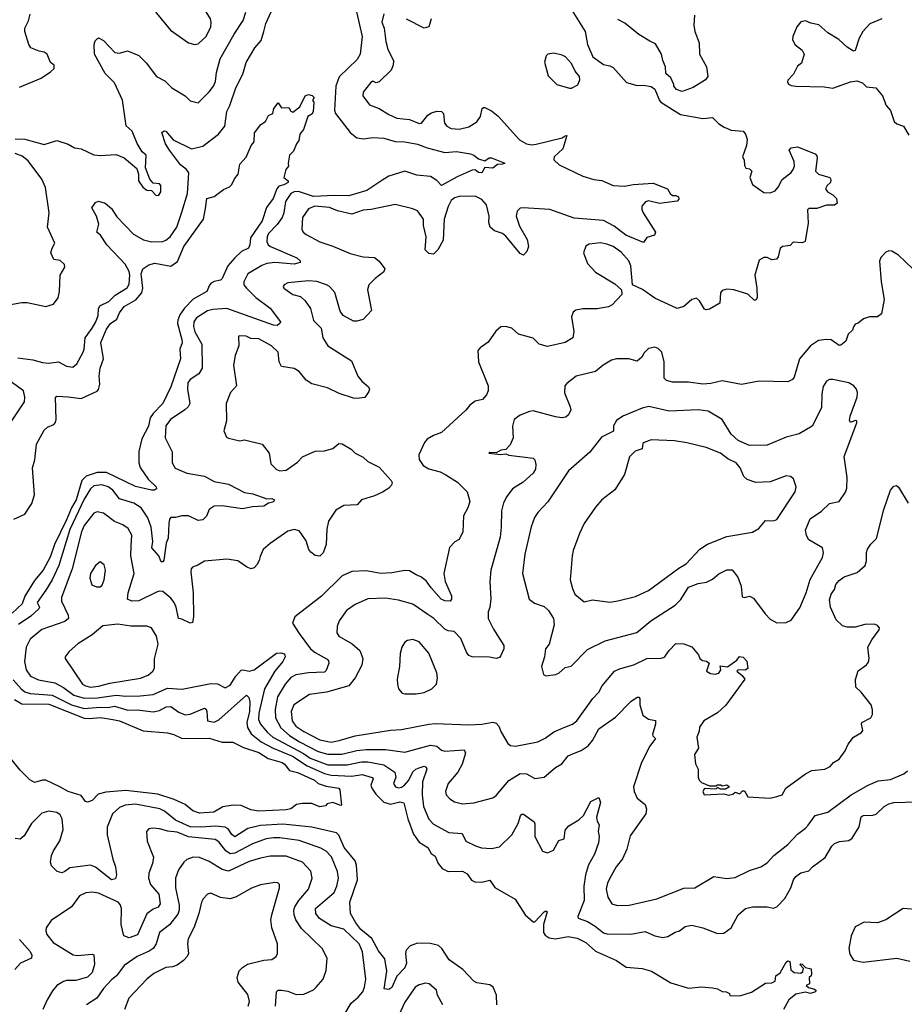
# Model space of a CAD drawing. Extents: x 1678431 to 1860718, y 384618 to 522882.
# Tile 317 of 473: x 1771542 to 1777061, y 495188 to 501330. Entities that reach past the tile are written whole.
import ezdxf

# ---------------------------------------------------------------- set-up
doc = ezdxf.new("R2010")
doc.units = 0

msp = doc.modelspace()

# ---------------------------------------------------------------- linework, layer by layer
at = {"layer": '0CON10XD'}
for points in [[(1772635, 501175.8), (1772655, 501180), (1772706.5, 501225), (1772734.6, 501285), (1772737.3, 501315), (1772732.2, 501335), (1772695, 501394.3), (1772657.5, 501495), (1772635, 501523.1), (1772555, 501559.1), (1772465, 501582.9), (1772305, 501587.1), (1772286.1, 501583.9), (1772261.7, 501568.3), (1772320, 501475), (1772360, 501435), (1772395, 501370), (1772482.5, 501265), (1772595, 501184.2), (1772635, 501175.8)], [(1771515, 500587.3), (1771575, 500584.6), (1771695, 500550.5), (1771775, 500575.5), (1771845, 500554), (1771885, 500530), (1771925, 500524), (1772006, 500486), (1772045, 500482), (1772145, 500489.2), (1772195, 500468), (1772272.3, 500402.3), (1772283.8, 500365), (1772284.3, 500324.3), (1772311.2, 500285), (1772335, 500266.7), (1772365, 500263.3), (1772393.8, 500233.8), (1772410, 500235), (1772423.3, 500255), (1772423.3, 500295), (1772415, 500306), (1772375, 500310), (1772353.8, 500335), (1772328, 500405), (1772331.2, 500485), (1772306, 500506), (1772275, 500556.7), (1772244.3, 500634.3), (1772206.9, 500666.9), (1772183.1, 500826.9), (1772134.2, 500935), (1772075, 500994.4), (1772009.5, 501115), (1772006.2, 501175), (1772013.1, 501196.9), (1772027.3, 501212.7), (1772035, 501216.2), (1772065, 501200.8), (1772136.2, 501125), (1772165, 501120.5), (1772215, 501134.4), (1772285.4, 501105.4), (1772331.5, 501061.5), (1772395, 500974.4), (1772447.6, 500947.6), (1772492, 500905), (1772574.1, 500854.1), (1772605, 500822.5), (1772655, 500810), (1772725, 500878.9), (1772752.1, 500915), (1772763.8, 500945), (1772770.2, 500999.8), (1772792.9, 501085), (1772881.3, 501238.7), (1772936.4, 501325), (1772953.9, 501376.1)], [(1771531.3, 499221.3), (1771625, 499207.5), (1771685, 499190.3), (1771725, 499186.2), (1771785, 499195.4), (1771835, 499167.5), (1771875, 499161.9), (1771898.1, 499181.9), (1771938.8, 499255), (1771945.4, 499275), (1771950, 499345), (1771995.5, 499405), (1772017.1, 499445), (1772032.5, 499485), (1772034.5, 499525), (1772043.1, 499545), (1772097.6, 499572.4), (1772138.6, 499611.4), (1772213, 499657), (1772225, 499678.8), (1772229, 499735), (1772225, 499759.4), (1772201.2, 499805), (1772085.3, 499925.3), (1772047.1, 499985), (1772024, 500005), (1772036.7, 500055), (1772021.8, 500105), (1771993.1, 500155), (1772015, 500188.8), (1772035, 500198), (1772075, 500184.2), (1772115, 500151.5), (1772149.2, 500099.2), (1772252.4, 499992.4), (1772315, 499956.2), (1772365, 499943.8), (1772435, 499945.5), (1772455, 499953.3), (1772480.5, 499975), (1772521.8, 500035), (1772555, 500128.6), (1772589.7, 500245), (1772596.8, 500375), (1772582.7, 500395), (1772545.3, 500425.2), (1772476.6, 500515), (1772453.1, 500555), (1772430, 500625), (1772443.6, 500636.4), (1772455, 500633.8), (1772500.9, 500580.9), (1772615.3, 500524.7), (1772685, 500539.6), (1772782.9, 500615), (1772821.3, 500665), (1772834, 500756), (1772854.5, 500795), (1772891.1, 500905), (1772935, 500988.8), (1772955, 501062), (1773008.9, 501155), (1773049.8, 501200.2), (1773066.2, 501255), (1773077.1, 501305), (1773112.1, 501377.9)], [(1773637.8, 501405), (1773680, 501225), (1773667.5, 501115), (1773648.3, 501081.8), (1773535, 500972.2), (1773514.2, 500915), (1773507.3, 500765), (1773512.1, 500745), (1773605, 500625.6), (1773645, 500591.8), (1773687.1, 500587.1), (1773745, 500594.3), (1773815, 500589.8), (1773885, 500568.8), (1773945, 500566.8), (1774025, 500552.7), (1774085, 500530.4), (1774195, 500502.1), (1774267.6, 500507.6), (1774355, 500491.9), (1774376.2, 500485), (1774405, 500462), (1774445, 500450), (1774472.3, 500467.7), (1774485, 500467.5), (1774570, 500435), (1774555, 500427.5), (1774523, 500427), (1774495, 500403.3), (1774445, 500407.5), (1774425, 500373.3), (1774405, 500376.7), (1774385, 500392.5), (1774365, 500390), (1774270.9, 500349.1), (1774175, 500295.7), (1774145.6, 500325.6), (1774105, 500350.5), (1774020.4, 500360.4), (1773945, 500383.9), (1773845, 500352.7), (1773808.7, 500331.3), (1773708.6, 500265), (1773595, 500230.2), (1773505, 500233.5), (1773375, 500225.9), (1773282.8, 500257.2), (1773255, 500255.1), (1773234.7, 500245), (1773201, 500195), (1773191, 500125), (1773179.6, 500095), (1773148.5, 500051.5), (1773095.3, 499995), (1773086, 499975), (1773083.4, 499945), (1773093.2, 499925), (1773106.7, 499915), (1773270.9, 499845), (1773291.9, 499825), (1773292, 499815), (1773255, 499805.2), (1773135, 499815.2), (1773085, 499808.3), (1773053, 499797), (1772965.9, 499744.1), (1772940.5, 499695), (1772941.5, 499675), (1772956.7, 499655), (1773015, 499596.2), (1773105, 499530), (1773168.8, 499445), (1773166.1, 499433.9), (1773147.9, 499422.1), (1773125, 499424.7), (1772835, 499527.3), (1772748, 499522), (1772715, 499513.6), (1772645, 499469.6), (1772628.8, 499445), (1772626.8, 499415), (1772635, 499383.1), (1772678.2, 499305), (1772680, 499155), (1772659.3, 499120.7), (1772605.3, 499084.7), (1772590.8, 499065), (1772588.4, 499025), (1772602.9, 498935), (1772593.3, 498915), (1772573.1, 498895), (1772483.5, 498835), (1772454.2, 498795.7), (1772450.9, 498720.9), (1772494.4, 498634.4), (1772494.5, 498565), (1772512.3, 498532.3), (1772585, 498501.8), (1772695, 498482.2), (1772755, 498449.5), (1772845, 498431.4), (1772945, 498380.6), (1772997.3, 498372.7), (1773085, 498341.2), (1773115, 498343.8), (1773132.5, 498335), (1773125, 498322), (1773095, 498314), (1773065, 498294.7), (1772995, 498291.8), (1772931.7, 498278.3), (1772805, 498297.8), (1772755.3, 498295.3), (1772725.5, 498275), (1772708.1, 498231.9), (1772685, 498210.3), (1772655, 498206.4), (1772595, 498234.6), (1772555, 498234.6), (1772515, 498223.8), (1772485, 498224.4), (1772476.2, 498213.8), (1772472.6, 498187.4), (1772468.8, 498095), (1772456.5, 498065), (1772441.2, 497958.8), (1772435, 497947.5), (1772425, 497947.5), (1772410.6, 497985), (1772367.8, 498035), (1772372.9, 498075), (1772363.7, 498165), (1772342.3, 498222.3), (1772301.1, 498285), (1772255, 498313.5), (1772165, 498340), (1772123.9, 498395), (1772095, 498415.9), (1772055, 498427.9), (1772005, 498422.2), (1771985, 498403.9), (1771945, 498338.6), (1771855, 498148.6), (1771787.3, 497925), (1771744.3, 497835), (1771705, 497771.1), (1771652.2, 497695), (1771665.5, 497665), (1771662.9, 497655), (1771611.3, 497608.7), (1771535, 497556.5)], [(1774977.5, 501405), (1775070.6, 501255), (1775084.2, 501175), (1775118.7, 501098.7), (1775185, 501049.2), (1775225, 501042), (1775245, 501031.2), (1775327.3, 500937.3), (1775395, 500919.2), (1775435, 500921.9), (1775482.7, 500912.7), (1775505.8, 500895.8), (1775533.8, 500825), (1775543.3, 500815), (1775665, 500738.8), (1775805, 500712.5), (1775865, 500720), (1775905, 500680), (1775938.3, 500658.3), (1775980.8, 500640.8), (1776055, 500633.3), (1776071.2, 500615), (1776081.2, 500585), (1776076.7, 500545), (1776052.5, 500475), (1776062.5, 500455), (1776065, 500420), (1776073.6, 500403.6), (1776095, 500400), (1776110, 500385), (1776097.5, 500345), (1776115, 500302.5), (1776185, 500252.5), (1776225, 500249.4), (1776255, 500262.9), (1776274.3, 500285), (1776298.3, 500331.7), (1776355, 500376.7), (1776368.8, 500395), (1776375.8, 500415), (1776374, 500445), (1776343.3, 500515), (1776355, 500530), (1776395, 500537.5), (1776505, 500492.5), (1776515, 500480), (1776516.7, 500465), (1776506.7, 500385), (1776525, 500366.7), (1776597.5, 500345), (1776603, 500333), (1776600, 500315), (1776580, 500295), (1776570, 500275), (1776582.5, 500255), (1776616.1, 500236.1), (1776637.5, 500215), (1776642.5, 500185), (1776625, 500172.9), (1776575, 500172.5), (1776515, 500151.4), (1776465, 500152.5), (1776456.7, 500143.3), (1776460.5, 500059.5), (1776442.5, 499945), (1776425, 499936.7), (1776368.3, 499941.7), (1776349.5, 499920.5), (1776302.5, 499915), (1776286.4, 499903.6), (1776275, 499850), (1776263.6, 499836.4), (1776235, 499831.2), (1776205.7, 499845.7), (1776185, 499846), (1776155, 499828.8), (1776129.2, 499735), (1776140.8, 499655), (1776142.9, 499595), (1776135, 499580), (1776125, 499580.8), (1776085, 499616.9), (1775997.5, 499645), (1775955, 499648.1), (1775925, 499640), (1775914.4, 499625.6), (1775909.4, 499560.6), (1775845, 499523.8), (1775825, 499518.8), (1775815, 499523.8), (1775783.8, 499575), (1775765, 499593.3), (1775735, 499583.8), (1775685, 499541.2), (1775645, 499528), (1775505, 499591.5), (1775427.2, 499647.2), (1775366.4, 499676.4), (1775355.5, 499795), (1775342.7, 499825), (1775295, 499879.2), (1775245, 499914.5), (1775205, 499930), (1775165, 499937.3), (1775095, 499929.4), (1775073.4, 499916.6), (1775060.6, 499875), (1775085, 499808), (1775135, 499754.4), (1775255, 499682), (1775296.7, 499645), (1775300, 499615), (1775239.7, 499550.3), (1775215, 499538), (1775145, 499525.8), (1775055, 499525.7), (1775013, 499517), (1774995.8, 499504.2), (1774985.8, 499475), (1775000, 499385), (1774992.5, 499345), (1774945, 499316), (1774835, 499291.2), (1774782.5, 499305), (1774745, 499343.3), (1774655, 499368.8), (1774612.5, 499405), (1774573.6, 499416.4), (1774545, 499413.3), (1774513.2, 499386.8), (1774465, 499318.8), (1774415, 499283.3), (1774401.2, 499265), (1774404.3, 499194.3), (1774464.2, 499045), (1774464.3, 499015), (1774455, 498988.8), (1774429.7, 498960.3), (1774385, 498949.2), (1774351.2, 498925), (1774325, 498893.8), (1774175, 498753.8), (1774124.4, 498735.6), (1774085, 498712), (1774068.1, 498691.9), (1774031.9, 498615), (1774035, 498586.7), (1774059.5, 498549.5), (1774095, 498528.5), (1774165, 498508.2), (1774201.1, 498491.1), (1774274.6, 498444.6), (1774334.2, 498384.2), (1774351.4, 498325), (1774338.5, 498285), (1774310.9, 498235), (1774308, 498135), (1774285, 498086.7), (1774257.7, 498072.3), (1774223.2, 498036.8), (1774188.9, 497875), (1774196.9, 497825), (1774235.6, 497735), (1774235.6, 497714.4), (1774227.9, 497702.1), (1774195.6, 497704.4), (1774172.9, 497715), (1774108.9, 497785), (1774079.2, 497829.1), (1774045, 497854.5), (1774015, 497865.7), (1773975, 497891.9), (1773945, 497894.3), (1773865, 497878.9), (1773795, 497874.6), (1773705, 497892.5), (1773615, 497888.2), (1773555, 497861.1), (1773426.2, 497733.8), (1773258, 497605), (1773244.3, 497565), (1773285, 497500)], [(1771541.7, 500908.3), (1771675.5, 500964.5), (1771735, 501003.8), (1771756.7, 501025), (1771757.5, 501045), (1771735, 501062.5), (1771713.9, 501113.9), (1771695, 501128), (1771665, 501132.5), (1771611.2, 501155), (1771598.8, 501175), (1771574, 501255), (1771575, 501277.5), (1771597.6, 501322.4), (1771607.1, 501365)], [(1773814.3, 501365.7), (1773801.5, 501315), (1773817.1, 501277.1), (1773827, 501193), (1773839.1, 501145), (1773875, 501072.5), (1773873.3, 501045), (1773859.2, 501015), (1773785, 500942), (1773766.4, 500936.4), (1773745, 500946), (1773730, 500935), (1773685, 500877.5), (1773683.8, 500855), (1773725, 500799.2), (1773785.6, 500775.6), (1773845, 500738.6), (1773895.5, 500715.5), (1773975, 500706.7), (1774035, 500682), (1774048.8, 500685), (1774088.8, 500735), (1774110.9, 500749.1), (1774145, 500758.6), (1774175, 500756), (1774186.2, 500745), (1774192.9, 500685), (1774207.5, 500665), (1774235, 500650.4), (1774283.6, 500646.4)], [(1774109.2, 501335), (1774102, 501305), (1774094, 501286), (1774065, 501277.1), (1773955, 501333.5)], [(1775752.9, 501357.1), (1775749.2, 501295), (1775753.8, 501255), (1775782, 501185), (1775783.3, 501115), (1775828, 501035), (1775836.2, 500975), (1775820, 500955), (1775744.2, 500905.8), (1775675, 500882), (1775640, 500895), (1775623.9, 500913.9), (1775623.3, 500925), (1775605, 500967.5), (1775574, 500994), (1775571.2, 501035), (1775554, 501075), (1775547.1, 501115), (1775509.7, 501179.7), (1775473.3, 501195), (1775405, 501237.8), (1775317.4, 501307.4), (1775275, 501330.9)], [(1776478.6, 501308.6), (1776445, 501322), (1776415, 501316.2), (1776390, 501285), (1776366.7, 501225), (1776363.3, 501205), (1776377.5, 501175), (1776425, 501140), (1776437.5, 501115), (1776420.6, 501059.4), (1776395, 501038.8), (1776370.3, 500989.7), (1776335, 500952.5), (1776331.7, 500941.7), (1776338.3, 500928.3), (1776355, 500918.8), (1776384.2, 500914.2), (1776561.3, 500911.3), (1776615, 500902.5), (1776725, 500941.2), (1776765, 500948), (1776800, 500935), (1776825, 500910.8), (1776883.8, 500905), (1776924.6, 500854.6), (1776948, 500795), (1776975, 500763.3), (1776998.8, 500695), (1777015, 500680), (1777056, 500665), (1777089.1, 500609.1)], [(1776920, 501335), (1776845.7, 501304.3), (1776802, 501255), (1776780, 501215), (1776755, 501136.7), (1776745, 501133.8), (1776705, 501157.5), (1776652, 501205), (1776585, 501247.1), (1776527, 501297), (1776478.6, 501308.6)], [(1774971.7, 500901.7), (1774985, 500903.3), (1775025, 500922.5), (1775036.2, 500955), (1775035.9, 500975.9), (1775007.7, 501007.7), (1774985.6, 501055.6), (1774947.5, 501097.5), (1774927.4, 501107.4), (1774875, 501121.2), (1774836.4, 501113.6), (1774826.4, 501103.6), (1774816.7, 501065), (1774839.2, 500979.2), (1774892.5, 500925), (1774971.7, 500901.7)], [(1771505, 498213.3), (1771573.6, 498245), (1771618.4, 498311.6), (1771634.5, 498365), (1771622.5, 498535), (1771636.4, 498585), (1771647.7, 498682.3), (1771695, 498770), (1771715, 498787.5), (1771755, 498803.8), (1771765, 498817.5), (1771770.8, 498835), (1771765.9, 498974.1), (1771775, 498981.2), (1771845, 498976.7), (1771925, 498967.5), (1772025, 499012.1), (1772035, 499023.3), (1772042.7, 499055), (1772038.2, 499105), (1772044.2, 499155), (1772064.5, 499214.5), (1772048.2, 499315), (1772085, 499400), (1772110, 499435), (1772148.9, 499461.1), (1772165, 499501.1), (1772195, 499541.2), (1772267.1, 499582.9), (1772304.3, 499625), (1772310, 499655), (1772300.5, 499745), (1772311.4, 499775), (1772348.7, 499801.3), (1772385, 499810.3), (1772485, 499791.9), (1772528, 499822), (1772566.7, 499915), (1772689.2, 500085), (1772701.7, 500151.7), (1772710, 500215), (1772755, 500226.2), (1772815, 500270.8), (1772852.3, 500287.7), (1772865, 500301.2), (1772882.9, 500337.1), (1772905.8, 500365), (1772915, 500427.5), (1772955, 500472.5), (1772986.2, 500545), (1773005, 500567.5), (1773006.4, 500623.6), (1773047.5, 500675), (1773075.5, 500694.5), (1773095, 500732), (1773122.5, 500745), (1773128.8, 500775), (1773155, 500810), (1773175, 500780), (1773221.7, 500781.7), (1773235, 500760), (1773247.5, 500752.5), (1773290, 500785), (1773322.5, 500855), (1773345, 500862.5), (1773367, 500857), (1773380, 500845), (1773370, 500825), (1773377.5, 500815), (1773373.3, 500755), (1773365, 500740), (1773340, 500725), (1773314, 500645), (1773291.2, 500615), (1773284.3, 500575.7), (1773268.8, 500555), (1773250.5, 500509.5), (1773226.7, 500485), (1773217.5, 500435), (1773220, 500415), (1773203.3, 500395), (1773190, 500345), (1773217.5, 500325), (1773216.7, 500315), (1773189.5, 500299.5), (1773159.5, 500290.5), (1773145.7, 500274.3), (1773124.2, 500215), (1773082, 500158), (1773055, 500074.3), (1772982, 499968), (1772977.3, 499925), (1772968.9, 499905), (1772926.2, 499883.8), (1772884.4, 499845), (1772841.9, 499795), (1772805.6, 499715), (1772795, 499704), (1772755, 499696), (1772736.7, 499685), (1772726, 499674), (1772710.8, 499635), (1772625, 499585.5), (1772570.8, 499529.2), (1772541.3, 499488.7), (1772528.1, 499455), (1772526.9, 499435), (1772554.6, 499335), (1772555.4, 499314.6), (1772542.5, 499275), (1772546.1, 499215), (1772485, 499040), (1772435, 498935.7), (1772375, 498873.2), (1772356.4, 498845), (1772345.5, 498794.5), (1772303.7, 498715), (1772286.7, 498635), (1772285.9, 498565.9), (1772295, 498535.8), (1772345, 498464), (1772393.8, 498415), (1772396.1, 498403.9), (1772384.2, 498395.8), (1772365, 498394.4), (1772265, 498417.3), (1772085, 498504.5), (1772025, 498504.8), (1771957.5, 498482.5), (1771930.9, 498455), (1771895.4, 498335), (1771865.3, 498285.3), (1771835, 498209.1), (1771759.1, 498055), (1771732.2, 497977.8), (1771689.3, 497895), (1771635, 497831.8), (1771575, 497732.8), (1771557.1, 497685), (1771495, 497626.5)], [(1774283.6, 500646.4), (1774345, 500660.6), (1774395, 500692.5), (1774417.1, 500725), (1774427.5, 500775), (1774435, 500782.5), (1774445, 500781.2), (1774485, 500760.8), (1774527.4, 500727.4), (1774660.8, 500580.8), (1774705, 500554.6), (1774735, 500549.2), (1774765, 500552.3), (1774927.6, 500592.4), (1774945, 500605.6), (1774956.8, 500606.8), (1774931.1, 500525), (1774876.9, 500475), (1774875.6, 500455), (1774908.1, 500425), (1775055, 500353.8), (1775125, 500332.3), (1775175, 500327.5), (1775245, 500294.5), (1775315, 500290.5), (1775369.1, 500300.9), (1775495, 500310.5), (1775584.4, 500274.4), (1775601.2, 500245), (1775615, 500233.8), (1775635, 500233.8), (1775653.3, 500225), (1775655, 500210), (1775645, 500196.7), (1775535, 500182.1), (1775465, 500200), (1775447, 500193), (1775424.4, 500165.6), (1775424.4, 500145), (1775433.1, 500125), (1775510, 500005), (1775502.5, 499985), (1775455, 499970), (1775435, 499940), (1775324.3, 499985), (1775250.8, 500040.8), (1775185, 500076.2), (1775002, 500092), (1774850, 500145), (1774684, 500156), (1774665, 500152.9), (1774645, 500136), (1774639.2, 500105), (1774661.5, 500041.5), (1774707.9, 499957.9), (1774716.9, 499915), (1774706.8, 499883.2), (1774685, 499861.2), (1774665, 499872), (1774575, 499979.5), (1774554, 499995), (1774505, 500013.3), (1774478.5, 500035), (1774470, 500065), (1774471.5, 500105), (1774454.2, 500174.2), (1774425, 500208.8), (1774385, 500229.2), (1774285, 500225.9), (1774255, 500217.9), (1774235, 500201.9), (1774214.6, 500165), (1774190, 500085), (1774183.8, 499955), (1774151.2, 499895), (1774123.6, 499866.4), (1774095, 499871.2), (1774072.5, 499895), (1774078.2, 499975), (1774062.5, 500045), (1774060.9, 500085), (1774025, 500136.7), (1773995, 500150), (1773885, 500176.4), (1773734.7, 500145.3), (1773685, 500140.4), (1773615, 500116.2), (1773525, 500138.2), (1773475, 500157.5), (1773384, 500166), (1773345, 500150), (1773306.9, 500095), (1773303.2, 500023.2), (1773312, 500005), (1773329.8, 499989.8), (1773415, 499943.1), (1773496.9, 499916.9), (1773605, 499871.8), (1773685, 499849.6), (1773755, 499846.9), (1773785, 499824), (1773821.2, 499775), (1773814.2, 499755.8), (1773760.8, 499715), (1773721.4, 499675), (1773712.2, 499645), (1773738.1, 499515), (1773685, 499460), (1773645, 499448.6), (1773625, 499449.2), (1773560, 499485), (1773541.5, 499511.5), (1773508.7, 499628.7), (1773475, 499666), (1773456.6, 499676.6), (1773395.5, 499695.5), (1773345, 499700.5), (1773215, 499687.5), (1773193.3, 499675), (1773186.7, 499665), (1773190, 499655), (1773246.7, 499615), (1773295, 499602.9), (1773324, 499575), (1773357.1, 499527.1), (1773375, 499452.5), (1773424, 499405), (1773434.2, 499345), (1773464.2, 499295), (1773612.5, 499202.5), (1773652.9, 499105), (1773676.9, 499075), (1773718.9, 499038.9), (1773724.2, 499025), (1773720.3, 499009.7), (1773695, 498973.3), (1773645, 498965.8), (1773625, 498969.4), (1773535, 498998.8), (1773463.8, 499033.8), (1773365, 499057.5), (1773330.7, 499080.7), (1773285.5, 499135), (1773255, 499153.3), (1773175, 499167.1), (1773160.5, 499195), (1773154.4, 499255), (1773114.2, 499295), (1773035, 499338.9), (1772985, 499341.9), (1772955, 499355.8), (1772911.7, 499358.3), (1772907, 499353), (1772908.6, 499295), (1772885.8, 499235), (1772877.1, 499175), (1772894.3, 499045), (1772857.5, 499005), (1772830.8, 498935), (1772832.5, 498827.5), (1772816.7, 498765), (1772833.3, 498725), (1772845, 498718.8), (1772915, 498702.9), (1772945, 498708), (1773055, 498681.2), (1773098, 498625), (1773109.3, 498559.3), (1773145, 498524.2), (1773165, 498515.6), (1773205, 498520), (1773275, 498569.4), (1773306.8, 498603.2), (1773385, 498638.5), (1773445, 498639.1), (1773496.2, 498655), (1773534.1, 498685.9), (1773555, 498683.8), (1773611.2, 498651.2), (1773636.4, 498626.4), (1773685, 498600), (1773714.3, 498574.3), (1773785, 498538.8), (1773860, 498455), (1773867, 498443), (1773862.5, 498425), (1773845, 498406.7), (1773805, 498382), (1773755, 498359.2), (1773675.8, 498334.2), (1773647.1, 498302.9), (1773565, 498298.9), (1773515, 498270.6), (1773468.3, 498201.7), (1773458.1, 498151.9), (1773454.3, 498055), (1773435.7, 498004.3), (1773415, 497983.3), (1773385, 497986.7), (1773358.8, 498008.8), (1773346, 498025), (1773329.3, 498079.3), (1773299.2, 498125), (1773285, 498140.8), (1773255, 498148.6), (1773215, 498138), (1773105, 498061.2), (1773062, 498025), (1773041.7, 497981.7), (1773036, 497955), (1773021.7, 497928.3), (1773005, 497911.2), (1772985, 497904), (1772956.8, 497916.8), (1772904.3, 497954.3), (1772835, 497964.3), (1772695, 497952), (1772653.9, 497926.1), (1772620, 497915), (1772612, 497905), (1772609.2, 497885), (1772624.7, 497755), (1772626.5, 497605), (1772619.7, 497570.3), (1772605.9, 497564.1), (1772555, 497590.8), (1772534.2, 497594.2), (1772519.6, 497665), (1772505.4, 497695), (1772485, 497720.9), (1772435, 497762.2), (1772415, 497765.4), (1772395, 497758.5), (1772286.2, 497703.8), (1772242.8, 497702.8), (1772215.8, 497715), (1772219.3, 497755), (1772257.3, 497875), (1772236, 497985), (1772237.5, 498045), (1772242.2, 498115), (1772219.4, 498155), (1772185, 498179.1), (1772135, 498200), (1772065, 498251.1), (1772025, 498258.9), (1772005, 498250.6), (1771945.4, 498175), (1771928.4, 498135), (1771870.8, 497905), (1771802.7, 497725), (1771803.3, 497703.3), (1771845.3, 497615.3), (1771846.9, 497595), (1771825, 497575.4), (1771681.1, 497525), (1771608.2, 497465), (1771582, 497415), (1771573.2, 497325), (1771583.5, 497273.5), (1771610.9, 497235), (1771660.7, 497210.7), (1771762.4, 497192.4), (1771815, 497163.5), (1771880.8, 497115), (1771945, 497098.3), (1772028.6, 497098.6), (1772145, 497115.5), (1772205, 497109.1), (1772295, 497111.1), (1772375, 497120.3), (1772465, 497159), (1772555.8, 497154.2), (1772735, 497189.3), (1772776.7, 497186.7), (1772825, 497161.9), (1772855, 497178.1), (1772890.6, 497235), (1772925, 497271.4), (1772935, 497274.3), (1772975, 497265.5), (1773005, 497273.9), (1773145, 497377.7), (1773171.1, 497381.1), (1773195, 497373.3), (1773198, 497355), (1773183.4, 497326.6), (1773135, 497266.5), (1773070.5, 497155), (1773033.5, 497003.5), (1773032.2, 496965), (1773045.6, 496935.6), (1773085.7, 496885.7), (1773121.4, 496855), (1773313, 496753), (1773355, 496723.7), (1773465, 496680.6), (1773585, 496681.9), (1773675, 496700.2), (1773715, 496699.4), (1773815, 496681.6), (1773883.3, 496635), (1773889.4, 496605), (1773874.4, 496565), (1773887.5, 496545), (1773905, 496538.9), (1773925, 496542), (1773943.1, 496555), (1773970.4, 496585), (1773995, 496637.3), (1774014.4, 496655), (1774035, 496663.3), (1774065, 496672.2), (1774077.4, 496667.4), (1774081.9, 496655), (1774055.9, 496575), (1774053.9, 496493.9), (1774061.7, 496421.7), (1774095, 496343.1), (1774125, 496311.8), (1774220.2, 496260.2), (1774302.4, 496252.4), (1774325, 496204.3), (1774385.4, 496175.4), (1774423.8, 496163.8), (1774485, 496158.9), (1774535, 496168.9), (1774611.8, 496245), (1774651.8, 496315), (1774666.8, 496363.2), (1774675, 496373.8), (1774685, 496374), (1774751.2, 496325), (1774756.4, 496313.6), (1774756.2, 496235), (1774803.9, 496143.9), (1774835, 496132.5), (1774871.7, 496148.3), (1774905, 496210), (1774940, 496220), (1774945.5, 496274.5), (1774968.5, 496301.5), (1775031.5, 496338.5), (1775059.5, 496365), (1775105, 496453.1), (1775155, 496477.5), (1775165.5, 496445.5), (1775141.4, 496355), (1775145, 496330), (1775157.7, 496307.7), (1775151.1, 496265), (1775158.1, 496235), (1775154.2, 496195), (1775129.1, 496125), (1775092, 496058), (1775072.5, 495995), (1775062.9, 495925), (1775063.2, 495835), (1775024, 495735), (1775026.7, 495725), (1775085, 495703.8), (1775132.5, 495675), (1775183.7, 495633.7), (1775205, 495626.8), (1775355, 495625.5), (1775445, 495641.8), (1775505, 495614.4), (1775555, 495604.3), (1775585, 495611.4), (1775632.2, 495637.8), (1775658.8, 495645), (1775695, 495672), (1775735, 495682), (1775804.4, 495664.4), (1775895, 495630), (1775935, 495632), (1775982, 495665), (1776025, 495746.2), (1776070, 495785), (1776115, 495795.6), (1776205, 495795.6), (1776245, 495787.8), (1776265, 495795.5), (1776315, 495846.7), (1776353.1, 495915), (1776369.4, 495965), (1776385, 495984.2), (1776415, 496007.5), (1776465, 496019.4), (1776487.5, 496045), (1776567.4, 496102.6), (1776609.4, 496175), (1776625, 496190.6), (1776657, 496203), (1776715, 496208.5), (1776735, 496224.4), (1776780.4, 496295), (1776792, 496358), (1776805, 496365.5), (1776865, 496368.2), (1776885, 496374.6), (1776935, 496421.4), (1776965, 496437.5), (1776995, 496446), (1777139.8, 496450.2)], [(1771415, 499540), (1771555.7, 499565.7), (1771590, 499565), (1771705, 499540.8), (1771754.1, 499555.9), (1771782.5, 499595), (1771791.4, 499635), (1771794, 499735), (1771823.3, 499785), (1771823, 499803), (1771795, 499826.7), (1771755, 499833.3), (1771736, 499875), (1771744.2, 499905), (1771762, 499935), (1771716.9, 500035), (1771727.1, 500125), (1771703.1, 500283.1), (1771681.4, 500335), (1771595, 500449.6), (1771557.4, 500477.4), (1771514.3, 500495)], [(1777156, 499736), (1777025, 499861.4), (1776983.9, 499886.1), (1776965, 499888), (1776945, 499880), (1776913.9, 499846.1), (1776906.1, 499823.9), (1776917.8, 499695), (1776935.7, 499585), (1776918, 499495), (1776895, 499476.7), (1776845, 499476.2), (1776806.1, 499463.9), (1776773.6, 499436.4), (1776755, 499430), (1776743.8, 499413.8), (1776737.3, 499392.7), (1776711.7, 499368.3), (1776695.8, 499324.2), (1776665, 499298.8), (1776655, 499298), (1776605, 499333.3), (1776575, 499333.8), (1776525, 499328.8), (1776475, 499296), (1776407.1, 499215), (1776375, 499098.8), (1776363.8, 499085), (1776335, 499071.4), (1776155, 499073.8), (1776045, 499053.9), (1775925, 499077.5), (1775855, 499060.5), (1775805, 499055.6), (1775715, 499067.5), (1775615, 499068.1), (1775578.1, 499078.1), (1775562.7, 499092.7), (1775562.9, 499195), (1775548.8, 499255), (1775525, 499278), (1775505, 499286), (1775465, 499278), (1775438.3, 499251.7), (1775423.3, 499225), (1775395, 499200), (1775343.2, 499213.2), (1775265, 499214.7), (1775235, 499206), (1775182.6, 499175), (1775135, 499134), (1775015, 499105.5), (1774955, 499060.8), (1774944.4, 499045), (1774942.2, 499002.2), (1774977.5, 498915), (1774980, 498895), (1774966.7, 498865), (1774949.1, 498850.9), (1774925, 498845.7), (1774885, 498852.2), (1774745, 498889.5), (1774723.6, 498886.4), (1774665, 498862.2), (1774628.1, 498835), (1774616.4, 498795), (1774622.1, 498722.1), (1774603, 498677), (1774575, 498648.8), (1774545, 498643.3), (1774515, 498627.5), (1774475, 498630), (1774470, 498625), (1774545, 498616.7), (1774575, 498621.2), (1774595, 498613.3), (1774746.2, 498595), (1774755.7, 498585), (1774761.9, 498555), (1774760, 498525), (1774745, 498500), (1774684.3, 498445), (1774617.8, 498402.2), (1774581.1, 498355), (1774560.5, 498315), (1774548.8, 498265), (1774547.1, 498165), (1774539.3, 498100.7), (1774481.9, 497895), (1774475.8, 497825), (1774482.1, 497717.9), (1774475, 497662.5), (1774464.2, 497635), (1774465.6, 497595), (1774498.1, 497528.1), (1774562, 497425), (1774562.5, 497405), (1774545, 497364.2), (1774535, 497351.4), (1774515, 497344.4), (1774473.9, 497353.9), (1774365, 497354.2), (1774345, 497363.8), (1774330, 497385), (1774295, 497470), (1774253, 497513), (1774215, 497518.1), (1774195, 497527.5), (1774126.7, 497595), (1774088.2, 497618.2), (1773995, 497683.1), (1773905, 497709.5), (1773825, 497720.4), (1773713.8, 497716.2), (1773635, 497681.4), (1773582, 497645), (1773535, 497580), (1773522.5, 497545), (1773520, 497505), (1773532.5, 497485), (1773616.3, 497436.4), (1773664.1, 497394.1), (1773683.6, 497345), (1773677.6, 497302.4), (1773635, 497224), (1773595, 497174.4), (1773455.8, 497134.2), (1773350.1, 497119.9), (1773253.2, 497055), (1773236.9, 497015), (1773243.2, 496955), (1773265, 496923.2), (1773315, 496889), (1773415, 496837), (1773485, 496823.5), (1773535, 496832.4), (1773635, 496862.8), (1773855, 496898.5), (1773925, 496902.7), (1774095, 496935.3), (1774135, 496938.4), (1774345, 496930), (1774425, 496935.6), (1774495, 496948.6), (1774515, 496941.2), (1774532.1, 496922.1), (1774545.8, 496885), (1774588, 496815), (1774605, 496801.4), (1774635, 496798.1), (1774775, 496825.7), (1774821.7, 496848.3), (1774875, 496887.8), (1774943.3, 496916.7), (1774991.2, 496935), (1775017.5, 496955), (1775118, 497095), (1775156, 497135), (1775176, 497175), (1775252.9, 497265), (1775285, 497280), (1775374.7, 497305.3), (1775455, 497345.4), (1775545, 497347.5), (1775565, 497353.1), (1775594.3, 497395), (1775635, 497437.5), (1775685.5, 497435.5), (1775735, 497416.7), (1775777.1, 497367.1), (1775785, 497343.8), (1775802.9, 497332.9), (1775827.9, 497327.9), (1775843.8, 497315), (1775828, 497265), (1775851.2, 497251.2), (1775882.1, 497247.9), (1775905, 497254.2), (1775916.7, 497275), (1775911.7, 497298.3), (1775957.5, 497292.5), (1776016.7, 497335), (1776032.9, 497357.1), (1776055, 497352), (1776077.8, 497327.8), (1776085, 497282.5), (1776069.1, 497270.9), (1776025, 497273.3), (1776016.7, 497265), (1776049.6, 497239.6), (1776065.7, 497215), (1775947.4, 497052.6), (1775895, 497006), (1775810, 496955), (1775783, 496917), (1775781.7, 496891.7), (1775767, 496853), (1775776.7, 496785), (1775753.3, 496745), (1775758.6, 496688.6), (1775776.2, 496655), (1775775.6, 496604.4), (1775781.1, 496585), (1775795, 496571.9), (1775845, 496550), (1775885, 496550), (1775895, 496556.2), (1775916.1, 496556.1), (1775925, 496550), (1775955, 496556.2), (1775970, 496545), (1775945, 496530), (1775915, 496530), (1775895, 496540), (1775885, 496530), (1775815, 496533.3), (1775804.2, 496515), (1775813.3, 496495), (1775935, 496500), (1775965, 496491.2), (1775991.7, 496498.3), (1776005, 496510), (1776035, 496500), (1776051.7, 496518.3), (1776065, 496520), (1776085, 496482.5), (1776225, 496473.3), (1776266.4, 496483.6), (1776300, 496495), (1776322.5, 496535), (1776445, 496625.8), (1776485, 496645.6), (1776565, 496654), (1776598.3, 496671.7), (1776620, 496695), (1776655, 496717.5), (1776691.4, 496768.6), (1776710.3, 496809.7), (1776743.3, 496855), (1776795, 496883.3), (1776803.3, 496895), (1776793.3, 496935), (1776796.7, 496945), (1776853.3, 496975), (1776863.3, 496995), (1776863.3, 497025), (1776853.8, 497055), (1776791.2, 497135), (1776758.8, 497165), (1776755.9, 497214.1), (1776773.1, 497266.9), (1776826.2, 497305), (1776837.9, 497322.1), (1776841.4, 497345), (1776834.5, 497415.5), (1776858.2, 497461.8), (1776905, 497523.3), (1776905.8, 497535), (1776895, 497550), (1776875, 497558.8), (1776815.8, 497555.8), (1776755, 497540), (1776705, 497540), (1776675, 497547.5), (1776636.7, 497585), (1776600, 497665), (1776595, 497710), (1776605, 497746.2), (1776626.2, 497775), (1776635, 497806.7), (1776655, 497832), (1776685.7, 497854.3), (1776767.9, 497882.1), (1776816.2, 497925), (1776825.9, 497954.1), (1776825.8, 498005), (1776832.4, 498027.6), (1776852.1, 498057.9), (1776887.7, 498092.3), (1776934.3, 498275), (1776976, 498395), (1776995, 498420), (1777013, 498423), (1777025, 498412.5), (1777085, 498313.3)], [(1771489.4, 498820.6), (1771571.8, 498945), (1771575.5, 498975.5), (1771565.6, 499015), (1771483.1, 499075)], [(1774825, 497237.5), (1774885, 497244), (1774905.8, 497254.2), (1774945, 497288.8), (1774983, 497297), (1775085, 497401.5), (1775195, 497454.6), (1775392.4, 497507.6), (1775480.9, 497579.1), (1775631.7, 497678.3), (1775666.9, 497713.1), (1775715, 497788.9), (1775775, 497813.5), (1775828.2, 497821.8), (1775865, 497840.6), (1775905, 497873.3), (1775955, 497897.5), (1775987.8, 497897.8), (1776022.7, 497852.7), (1776044.2, 497795), (1776050.3, 497730.3), (1776065, 497725.8), (1776095, 497733.1), (1776120.7, 497720.7), (1776193.3, 497623.3), (1776225, 497590), (1776265, 497568), (1776325, 497568.8), (1776355, 497583.8), (1776409.3, 497660.7), (1776450, 497755), (1776473, 497837), (1776550.5, 497975), (1776556.7, 498005), (1776550.8, 498035), (1776466, 498085), (1776451.2, 498111.2), (1776444.1, 498145.9), (1776474, 498215), (1776545, 498262.9), (1776595, 498311.1), (1776655.6, 498325), (1776695, 498382.5), (1776702.9, 498407.1), (1776704.3, 498474.3), (1776685.8, 498605.8), (1776765.7, 498815.7), (1776765, 498827.5), (1776755, 498830), (1776725, 498817.5), (1776719.3, 498830.7), (1776722.7, 498857.3), (1776767.5, 498975), (1776769.2, 499005), (1776762.5, 499025), (1776746.4, 499046.4), (1776715, 499064.3), (1776615.7, 499084.3), (1776595, 499084.3), (1776576.2, 499075), (1776555, 499041.2), (1776545.7, 498995.7), (1776545, 498907.5), (1776486.1, 498793.9), (1776405, 498747.1), (1776325, 498724.4), (1776205, 498675.6), (1776095, 498672.5), (1776025, 498704.1), (1775980.8, 498745), (1775925, 498835.5), (1775836.7, 498886.7), (1775775, 498895.5), (1775595, 498887.9), (1775466.9, 498916.9), (1775425, 498907.3), (1775305, 498856.5), (1775265, 498829.4), (1775247, 498797), (1775248, 498762), (1775171.9, 498725), (1775098.5, 498631.5), (1774967.1, 498515), (1774838, 498322), (1774775, 498255.7), (1774754.4, 498225), (1774733, 498167), (1774692.9, 497995), (1774678.9, 497875), (1774721.5, 497715), (1774755, 497689.6), (1774815, 497669.2), (1774841.3, 497645), (1774873.3, 497595), (1774876.1, 497555), (1774845.7, 497435), (1774822.9, 497405), (1774817.5, 497355), (1774798.8, 497295), (1774810, 497245), (1774825, 497237.5)], [(1775225, 497696.7), (1775275, 497704.5), (1775385, 497730.6), (1775465, 497769.5), (1775655, 497908.5), (1775700.6, 497935), (1775785, 498025.7), (1775832.4, 498057.6), (1775953.8, 498106.2), (1776115, 498131.9), (1776153.8, 498156.2), (1776194.4, 498205.6), (1776245, 498202.9), (1776265, 498211.9), (1776380.6, 498385), (1776387.1, 498415), (1776370, 498465), (1776350.3, 498480.3), (1776325, 498484.3), (1776225, 498446.9), (1776135, 498443.5), (1776080.3, 498460.3), (1776060.5, 498480.5), (1776036.2, 498535), (1776011.8, 498565), (1775959.6, 498589.6), (1775914.7, 498624.7), (1775825, 498660), (1775705, 498690.6), (1775628.3, 498701.7), (1775481.9, 498708.1), (1775437.7, 498692.3), (1775430, 498685), (1775426.6, 498653.4), (1775382.2, 498637.8), (1775347.3, 498602.7), (1775315, 498493.3), (1775255, 498396.2), (1775175, 498333.8), (1775135, 498288.8), (1775065, 498186.2), (1775034.6, 498125.4), (1774995, 498017.5), (1774988.6, 497985), (1774976, 497835), (1774990.6, 497780.6), (1775006.1, 497746.1), (1775065, 497698.8), (1775115, 497711.4), (1775225, 497696.7)], [(1772022.1, 497792.1), (1772045, 497792.5), (1772057.4, 497802.6), (1772068.6, 497835), (1772077.8, 497895), (1772068.7, 497928.7), (1772045, 497948), (1772015, 497925.8), (1771984.5, 497875), (1771979.4, 497845), (1771993.3, 497805), (1772022.1, 497792.1)], [(1771985, 497166.9), (1772035, 497172.4), (1772105, 497190.5), (1772297, 497223), (1772345, 497241.5), (1772372.5, 497265), (1772382.9, 497285), (1772383.1, 497343.1), (1772406.1, 497435), (1772396.4, 497485), (1772365, 497536), (1772336.6, 497546.6), (1772235, 497547.3), (1772155, 497559.1), (1772061.1, 497548.9), (1771995, 497492.9), (1771905, 497435.6), (1771851.3, 497388.7), (1771826.7, 497355), (1771826.2, 497345), (1771934.6, 497185), (1771953.6, 497173.6), (1771985, 497166.9)], [(1773285, 497500), (1773356.4, 497405), (1773385, 497382), (1773461.2, 497341.2), (1773469.7, 497329.7), (1773470.4, 497315), (1773455, 497269.2), (1773445, 497260.4), (1773345, 497254.7), (1773265, 497242.4), (1773235, 497226), (1773198, 497185), (1773151.6, 497105), (1773135.8, 497025.8), (1773137.5, 496975), (1773171.5, 496911.5), (1773225.8, 496865), (1773288.8, 496825), (1773405, 496765.5), (1773465, 496748.3), (1773552.5, 496747.5), (1773645, 496770.4), (1773705, 496777), (1773825, 496776.7), (1773870.8, 496770.8), (1773945, 496760.4), (1774105, 496804.7), (1774145, 496797.3), (1774175, 496772.7), (1774195, 496767.1), (1774315.7, 496775), (1774323.5, 496755), (1774303.5, 496685), (1774275, 496635.7), (1774215.6, 496565), (1774198.9, 496515), (1774203.1, 496495), (1774225, 496468.6), (1774255, 496451.1), (1774305, 496438.5), (1774375, 496444.5), (1774495, 496475.7), (1774515, 496489.4), (1774595, 496582.7), (1774665, 496626.4), (1774703.3, 496625), (1774756.6, 496596.6), (1774815, 496604.6), (1774885, 496665.5), (1774925, 496687.1), (1774963.4, 496736.6), (1774996.9, 496753.1), (1775045, 496770), (1775089.2, 496800.8), (1775116.6, 496833.4), (1775155, 496906.2), (1775260.4, 496979.6), (1775355, 497075.6), (1775395, 497102.5), (1775405, 497103.3), (1775411.2, 497095), (1775411.4, 497055), (1775430.9, 496990.9), (1775465, 496965.7), (1775508.5, 496958.5), (1775508.5, 496935), (1775490.6, 496870.6), (1775491.7, 496861.7), (1775510, 496845), (1775472.7, 496797.3), (1775422, 496695), (1775371.5, 496545), (1775375.5, 496515), (1775394, 496474), (1775445.6, 496435), (1775451.9, 496405), (1775448.9, 496375), (1775351.1, 496238.9), (1775329.6, 496155), (1775304, 496096), (1775263.1, 496045), (1775232, 495988), (1775210, 495945), (1775201.1, 495905), (1775212.5, 495855), (1775236.7, 495815), (1775273, 495803), (1775345, 495805.7), (1775517.5, 495845), (1775685, 495911.2), (1775755, 495913.8), (1775872.5, 495985), (1775955, 495972.6), (1776005, 495979.1), (1776095, 496021.8), (1776165.4, 496044.6), (1776205, 496070), (1776248.1, 496115), (1776334.6, 496185), (1776395, 496248.9), (1776445, 496285.6), (1776461.2, 496305), (1776505, 496365.5), (1776585, 496385.4), (1776730, 496495), (1776835, 496554.6), (1776897.9, 496582.1), (1776975, 496589.6), (1777058.8, 496625), (1777081.4, 496645)], [(1773945, 497123.8), (1774015, 497124), (1774065, 497132), (1774113.3, 497155), (1774143.8, 497185), (1774150, 497225), (1774144.2, 497255), (1774095, 497378.8), (1774035, 497448.8), (1773995, 497463.8), (1773962.7, 497457.3), (1773944.2, 497445.8), (1773926.2, 497415), (1773916, 497375), (1773912.9, 497295), (1773898, 497215), (1773898.8, 497185), (1773906.4, 497156.4), (1773929.3, 497129.3), (1773945, 497123.8)], [(1771502.5, 497212.5), (1771551.8, 497155), (1771575, 497136.9), (1771607.3, 497127.3), (1771745, 497116.8), (1771865, 497056.6), (1771945, 497033.3), (1772045, 497041.7), (1772095, 497039), (1772135, 497047), (1772217.8, 497022.2), (1772275, 497024), (1772375, 497011.8), (1772415, 497019.4), (1772455.8, 497044.2), (1772485, 497044.6), (1772535, 497009.2), (1772575, 496994), (1772605, 496998.2), (1772695, 497034.4), (1772705, 497028), (1772710, 497015), (1772714.4, 496955), (1772755, 496947.7), (1772785, 496962.3), (1772956.6, 497116.6), (1772971.6, 497101.6), (1772977.6, 497075), (1772976.7, 497015), (1772959.7, 496945), (1772964.2, 496915), (1772987.5, 496875), (1773049.5, 496825), (1773124.7, 496784.7), (1773245, 496735.9), (1773335, 496676.1), (1773445, 496626.5), (1773485, 496617.8), (1773615, 496611.5), (1773679.2, 496620.8), (1773742.1, 496602.1), (1773746.7, 496595), (1773734, 496555), (1773740, 496535), (1773765, 496498.4), (1773815, 496447.9), (1773855, 496435.7), (1773915, 496451.6), (1773939.4, 496445), (1773963.2, 496345), (1773998.3, 496248.3), (1774035, 496200), (1774088.9, 496165), (1774108.9, 496128.9), (1774135, 496112), (1774153.5, 496065), (1774178.1, 496035), (1774215, 496016.9), (1774305, 496017.8), (1774335, 496001.4), (1774361.8, 495961.8), (1774381.8, 495951.8), (1774425, 495948.8), (1774475, 495961.2), (1774507.1, 495917.1), (1774632.6, 495842.6), (1774695, 495745.6), (1774745, 495701.2), (1774757, 495703), (1774815, 495763.8), (1774825, 495770), (1774832.5, 495765), (1774810, 495685), (1774810, 495635), (1774819.7, 495619.7), (1774845, 495602.7), (1774885, 495596.8), (1774965, 495610), (1775020.6, 495600.6), (1775075, 495572.1), (1775135, 495519.7), (1775265, 495461.1), (1775325, 495420), (1775425, 495411.9), (1775485, 495394.6), (1775605, 495322.5), (1775715, 495288.8), (1775795, 495297.5), (1775865, 495290), (1775895, 495283.8), (1775925, 495267.5), (1775950, 495265), (1775970, 495255), (1775973, 495243), (1776035, 495240), (1776107.5, 495262.5), (1776195, 495318.8), (1776235, 495322.5), (1776255, 495332.5), (1776260, 495365), (1776285.8, 495384.2), (1776325, 495451.2), (1776335, 495459.2), (1776347.5, 495455), (1776352.3, 495402.3), (1776375, 495386.2), (1776415, 495382.5), (1776428.3, 495391.7), (1776431.7, 495411.7), (1776410, 495435), (1776415, 495440), (1776425, 495437.5), (1776445, 495417.5), (1776479.3, 495409.3), (1776483, 495377), (1776480, 495365), (1776467.5, 495355), (1776470, 495315), (1776450, 495305), (1776463, 495293), (1776501.2, 495281.2), (1776510, 495275), (1776506.7, 495265), (1776475, 495255.8), (1776444.1, 495264.1), (1776385, 495250), (1776340, 495215), (1776308, 495155)], [(1771509.8, 497089.8), (1771555, 497061.4), (1771725, 497060.2), (1771945, 496972.7), (1771975, 496969.8), (1772047.2, 496977.2), (1772123.8, 496963.8), (1772165, 496955.7), (1772312.9, 496892.9), (1772465, 496880.9), (1772505, 496870), (1772556.1, 496846.1), (1772725, 496848.7), (1772805, 496822.7), (1772873.2, 496823.2), (1772939.7, 496789.7), (1773035, 496757.4), (1773091.7, 496721.8), (1773180.8, 496695), (1773195.5, 496685), (1773225, 496645.8), (1773275, 496633.5), (1773380.8, 496585), (1773405.3, 496565.3), (1773455, 496549.1), (1773532.5, 496535), (1773538.8, 496525), (1773549.3, 496430.7), (1773545, 496427.5), (1773495.8, 496445.8), (1773461.7, 496438.3), (1773450, 496425), (1773415, 496418.8), (1773365, 496441.2), (1773305, 496440), (1773270, 496435), (1773233.6, 496406.4), (1773205, 496400), (1773035, 496392.1), (1772985, 496401.5), (1772925, 496426.7), (1772875, 496429.4), (1772810.5, 496419.5), (1772754.3, 496385.7), (1772665, 496379.1), (1772623.1, 496395), (1772575, 496433.8), (1772506, 496466), (1772405, 496499), (1772205, 496522.1), (1772079.2, 496510.8), (1772031.8, 496498.2), (1771995, 496458.6), (1771965, 496448), (1771953, 496453), (1771925, 496489.4), (1771845, 496514.2), (1771793.5, 496545), (1771705, 496585.4), (1771685, 496586.4), (1771635, 496571.9), (1771605, 496588), (1771545, 496648.1), (1771466.7, 496745)], [(1774518.8, 495185), (1774517.1, 495245), (1774495.6, 495295), (1774475, 495310), (1774395, 495322.5), (1774375, 495330.9), (1774306.4, 495405), (1774221.2, 495465), (1774176.1, 495536.1), (1774155.6, 495555), (1774105, 495565.9), (1774025, 495568.6), (1773977.7, 495552.3), (1773954.4, 495525.6), (1773949.7, 495505), (1773955.3, 495444.8), (1773944.5, 495415), (1773896.1, 495363.9), (1773865, 495292), (1773845, 495279.4), (1773816.2, 495285), (1773832.9, 495395), (1773820.9, 495470.9), (1773780.2, 495520.2), (1773739, 495599), (1773670.5, 495655), (1773638.8, 495695), (1773605.4, 495755), (1773602.5, 495825), (1773649.3, 495965), (1773643.3, 496055), (1773635, 496082.2), (1773566.1, 496165), (1773532.5, 496242.5), (1773518.2, 496258.2), (1773365, 496291.6), (1773285, 496300.6), (1773185, 496311.2), (1773045, 496302.4), (1772964.8, 496285.2), (1772885, 496232.3), (1772865, 496246.4), (1772843, 496283), (1772825, 496292.2), (1772765, 496299.3), (1772675, 496292.1), (1772605, 496294.4), (1772515, 496335.6), (1772445, 496393.2), (1772417, 496407), (1772264.8, 496435.2), (1772200.1, 496429.9), (1772165, 496414.5), (1772121.5, 496375), (1772088, 496292), (1772087.9, 496245), (1772123.6, 496093.6), (1772140.6, 496045), (1772147.1, 495995), (1772139.6, 495970.4), (1772115, 495964.7), (1772015, 496043.6), (1771985, 496054.6), (1771855, 496039.1), (1771825, 496016), (1771805, 496008.6), (1771776.7, 496015), (1771740.5, 496050.5), (1771733.8, 496075), (1771740.8, 496115), (1771752.5, 496145), (1771793.6, 496206.4), (1771813, 496277), (1771807.9, 496345), (1771795, 496369.2), (1771774.4, 496384.4), (1771725, 496393.1), (1771680.8, 496379.2), (1771615.6, 496315), (1771570.7, 496239.3), (1771545, 496218), (1771515, 496222.9)], [(1773565, 495118.2), (1773609.6, 495195), (1773655, 495232.9), (1773682.2, 495265), (1773693.6, 495295), (1773701.5, 495345), (1773681.6, 495515), (1773661.1, 495565), (1773565, 495655.9), (1773485, 495677.1), (1773413.2, 495723.2), (1773389.6, 495755), (1773388.5, 495785), (1773503.8, 495885), (1773521.8, 495925), (1773531.1, 495975), (1773526.2, 496015), (1773488.1, 496108.1), (1773455, 496142.1), (1773421.1, 496161.1), (1773285, 496209.4), (1773165, 496226.5), (1773125.3, 496225.3), (1773080.6, 496219.4), (1772995, 496189.2), (1772885, 496130.2), (1772856.2, 496126.2), (1772829.3, 496145), (1772785, 496201.8), (1772762.5, 496215), (1772595, 496231.4), (1772525, 496261.5), (1772466.9, 496266.9), (1772415, 496283.1), (1772373, 496287), (1772347.3, 496282.7), (1772334, 496265), (1772338.6, 496205), (1772377.9, 496105), (1772371.3, 496065), (1772348.8, 496005), (1772346.4, 495975), (1772359.5, 495935), (1772409.6, 495875), (1772419.6, 495815), (1772407.2, 495792.8), (1772375, 495781.8), (1772335, 495751.1), (1772278.2, 495621.8), (1772225, 495601.3), (1772192.5, 495615), (1772176, 495685), (1772177.7, 495785), (1772169.5, 495809.5), (1772156.9, 495825), (1772035, 495881.2), (1771995, 495887.8), (1771955, 495882.9), (1771916.2, 495865), (1771866, 495795), (1771739.4, 495710.6), (1771708.5, 495665), (1771706.1, 495645), (1771712.2, 495622.2), (1771752.1, 495572.1), (1771876.8, 495496.8), (1771902.8, 495492.8), (1771995, 495500.8), (1772005, 495496.2), (1772008.5, 495435), (1771993.6, 495385), (1771965, 495356.4), (1771893.5, 495336.5), (1771835, 495336.2), (1771815, 495330), (1771774.6, 495305.4), (1771747.8, 495272.2), (1771713.9, 495216.1), (1771686.5, 495155)], [(1773138.8, 495175), (1773143.7, 495266.3), (1773155, 495275.6), (1773175, 495276.4), (1773215, 495269.2), (1773268.1, 495248.1), (1773315, 495250.9), (1773375, 495278.9), (1773392.9, 495295), (1773435.7, 495345), (1773455, 495397.5), (1773460, 495475), (1773428.9, 495535), (1773300, 495660), (1773264.2, 495714.2), (1773254.7, 495744.7), (1773253.5, 495775), (1773260, 495795), (1773284.7, 495835), (1773344.1, 495905.9), (1773366.1, 495975), (1773359.1, 496019.1), (1773305.8, 496075), (1773205, 496112.5), (1773105, 496111.1), (1773045, 496100), (1772975, 496077.7), (1772845, 496018.5), (1772805, 496028.9), (1772725, 496078.5), (1772665, 496103.5), (1772625, 496105.6), (1772585, 496090.6), (1772566.9, 496075), (1772532.7, 496027.3), (1772513.8, 495975), (1772514.6, 495915), (1772537.5, 495805), (1772537.4, 495775), (1772529.3, 495750.7), (1772476.8, 495683.2), (1772414.2, 495635.8), (1772393.8, 495565), (1772374.7, 495535.3), (1772351, 495519), (1772275, 495485.4), (1772195, 495428.9), (1772170.8, 495399.2), (1772147.3, 495365), (1772115, 495340.4), (1772064.4, 495285.6), (1772023.5, 495226.5), (1771960, 495185)], [(1772968.6, 495175), (1772975.7, 495205), (1772965, 495248.8), (1772905.7, 495325), (1772900, 495355), (1772912.7, 495397.3), (1772932.1, 495417.9), (1772962.7, 495437.3), (1773065, 495462), (1773115, 495466.2), (1773143.3, 495485), (1773150, 495505), (1773150, 495565), (1773114.5, 495665), (1773109.6, 495715), (1773114.5, 495745), (1773164.3, 495915), (1773164.3, 495934.3), (1773152.5, 495945), (1773135, 495947.5), (1773045, 495933.5), (1772988.3, 495911.7), (1772892.3, 495857.7), (1772855, 495845.5), (1772795, 495853.8), (1772735, 495880), (1772715, 495874.3), (1772686.5, 495845), (1772676.2, 495825), (1772660.9, 495755), (1772631.7, 495668.3), (1772594.4, 495595), (1772589.2, 495565), (1772596, 495505), (1772588, 495485), (1772565, 495460), (1772525, 495432), (1772495, 495420.8), (1772455, 495417.1), (1772379.5, 495380.5), (1772335, 495344.4), (1772224.2, 495225), (1772195.7, 495155)], [(1777155, 495777.5), (1777055, 495784.5), (1776946.5, 495713.5), (1776895, 495696.7), (1776809.8, 495700.2), (1776755, 495670), (1776729.1, 495615), (1776714.6, 495535), (1776720.6, 495500.6), (1776745, 495462.1), (1776805, 495450.7), (1777015, 495475.7), (1777095, 495455.7)], [(1771542.1, 495592.1), (1771607.9, 495517.9), (1771619.2, 495495), (1771615.6, 495474.4), (1771546.5, 495445), (1771512.5, 495405)], [(1774183.3, 495185), (1774148.8, 495245), (1774143.3, 495275), (1774097.5, 495315), (1774075, 495320), (1774035, 495310), (1774010, 495295), (1773945, 495201.4), (1773869.2, 495035)]]:
    msp.add_lwpolyline(points, dxfattribs=at)

doc.saveas('drawing.dxf')
